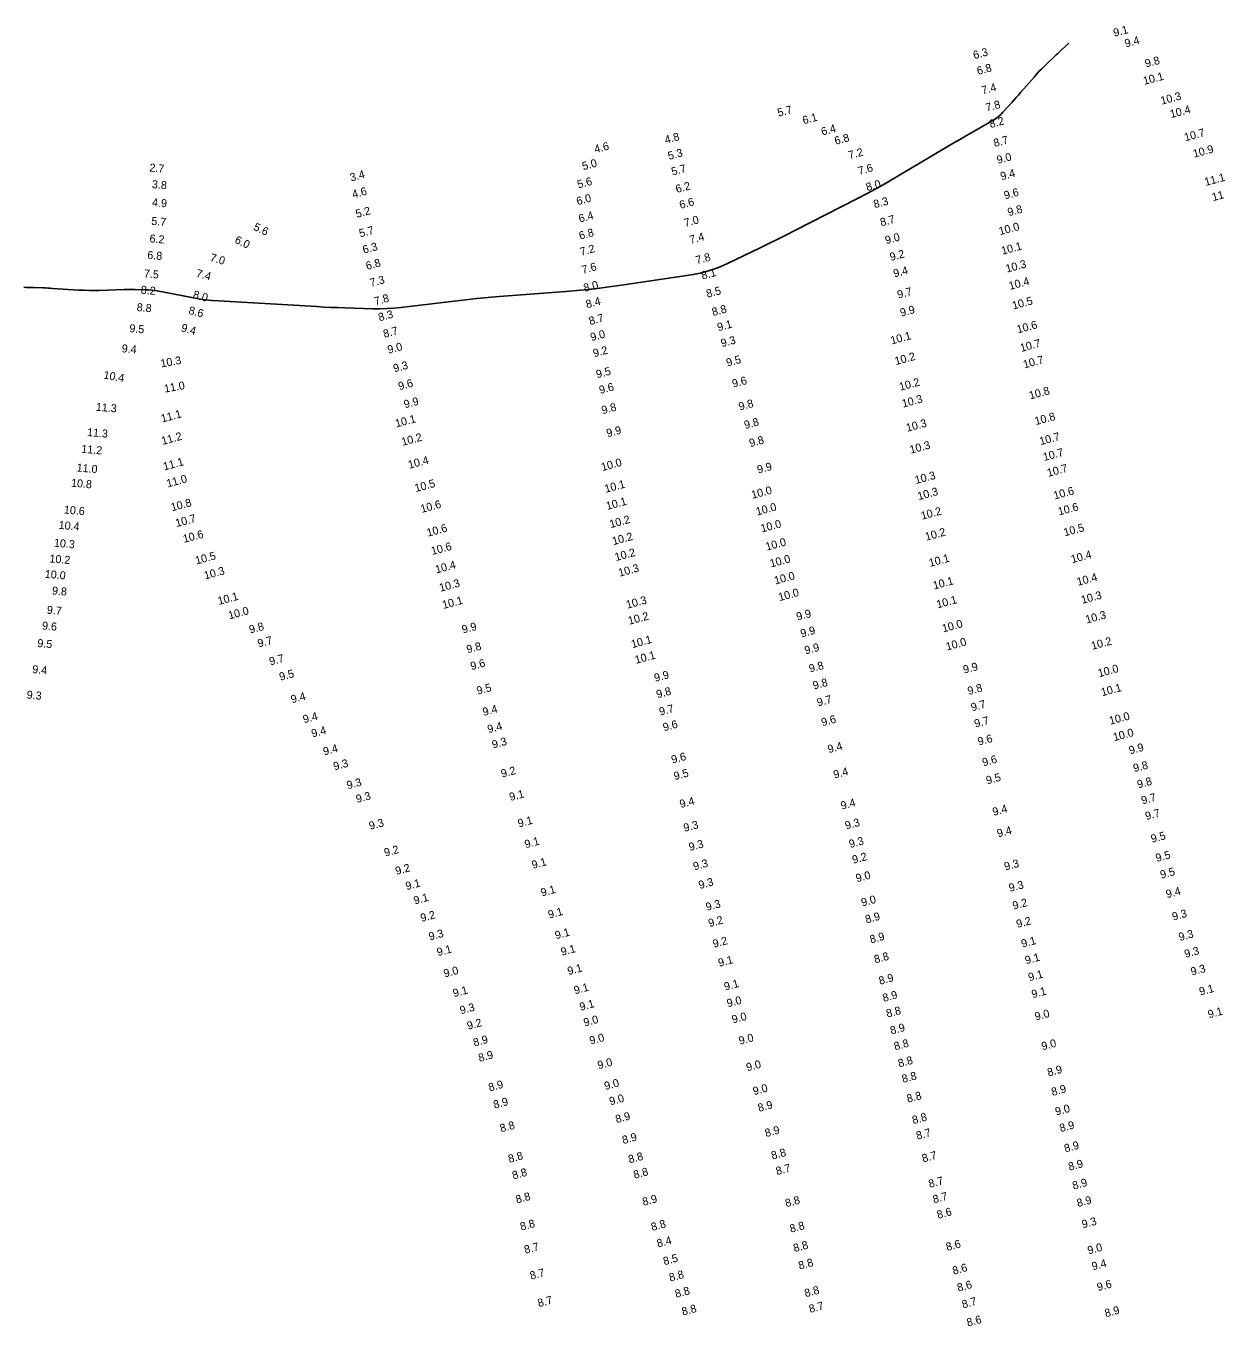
# Model space of a CAD drawing. Extents: x 988130 to 1132882, y 654656 to 841453.
# Drawn here: x 1105602.4 to 1105974.1, y 697250.3 to 697654.5 of the extents above; entities that cross this region are included whole.
import ezdxf

# ---------------------------------------------------------------- set-up
doc = ezdxf.new("R2010")
doc.units = 0
doc.layers.add('V-TOPO-MAJR', color=7, linetype='Continuous')
doc.layers.add('V-TOPO-SOUN', color=7, linetype='Continuous')

msp = doc.modelspace()

# ---------------------------------------------------------------- linework, layer by layer
at = {"layer": 'V-TOPO-MAJR'}
msp.add_lwpolyline([(1105928.06, 697649.11), (1105925.7, 697646.9), (1105925.3, 697646.53), (1105924.91, 697646.16), (1105924.52, 697645.79), (1105924.13, 697645.42), (1105920.26, 697641.72), (1105919.49, 697640.96), (1105918.74, 697640.2), (1105918.01, 697639.41), (1105917.3, 697638.61), (1105913, 697633.68), (1105912.32, 697632.9), (1105911.64, 697632.13), (1105910.95, 697631.36), (1105910.26, 697630.59), (1105907.51, 697627.52), (1105906.79, 697626.78), (1105906.03, 697626.11), (1105905.21, 697625.5), (1105904.34, 697624.96), (1105896.34, 697620.4), (1105894.71, 697619.47), (1105893.08, 697618.53), (1105891.46, 697617.58), (1105889.85, 697616.62), (1105874.49, 697607.44), (1105871.38, 697605.62), (1105868.24, 697603.85), (1105865.07, 697602.13), (1105861.87, 697600.46), (1105842.48, 697590.57), (1105839.85, 697589.23), (1105837.22, 697587.91), (1105834.57, 697586.61), (1105831.92, 697585.32), (1105821.3, 697580.19), (1105818.62, 697579.01), (1105815.86, 697578.05), (1105813.04, 697577.29), (1105810.16, 697576.75), (1105789.06, 697573.59), (1105784.56, 697572.96), (1105780.06, 697572.41), (1105775.55, 697571.94), (1105771.03, 697571.55), (1105750.19, 697569.95), (1105746.67, 697569.66), (1105743.16, 697569.34), (1105739.65, 697568.97), (1105736.15, 697568.57), (1105719.49, 697566.58), (1105717.31, 697566.36), (1105715.12, 697566.22), (1105712.94, 697566.16), (1105710.74, 697566.18), (1105701.97, 697566.44), (1105699.77, 697566.51), (1105697.58, 697566.59), (1105695.39, 697566.7), (1105693.19, 697566.82), (1105662.56, 697568.58), (1105660.44, 697568.73), (1105658.34, 697568.96), (1105656.24, 697569.26), (1105654.16, 697569.63), (1105643.36, 697571.73), (1105642.51, 697571.87), (1105641.66, 697571.98), (1105640.8, 697572.05), (1105639.94, 697572.09), (1105636.49, 697572.16), (1105635.63, 697572.17), (1105634.77, 697572.17), (1105633.9, 697572.16), (1105633.04, 697572.14), (1105625.26, 697571.89), (1105623.68, 697571.86), (1105622.1, 697571.87), (1105620.52, 697571.92), (1105618.94, 697572), (1105610.69, 697572.53), (1105609.94, 697572.58), (1105609.19, 697572.61), (1105608.44, 697572.64), (1105607.69, 697572.67), (1105604.69, 697572.75), (1105603.94, 697572.77), (1105603.19, 697572.8), (1105602.44, 697572.84), (1105601.7, 697572.88)], dxfattribs=at)

# ---------------------------------------------------------------- texts
at = {"layer": 'V-TOPO-SOUN'}
for s, rotation, p in [('9.1', 15, (1105942.32, 697651.07)), ('9.4', 15, (1105945.87, 697647.76)), ('6.3', 15, (1105898.54, 697644.09)), ('6.8', 15, (1105899.72, 697639.16)), ('9.8', 15, (1105952.2, 697641.48)), ('10.1 ', 15, (1105951.64, 697636.04)), ('7.4', 15, (1105901.17, 697633.07)), ('10.3 ', 15, (1105957.09, 697629.87)), ('5.7', 15, (1105837.41, 697626.09)), ('7.8', 15, (1105902.43, 697627.7)), ('10.4 ', 15, (1105960.02, 697625.68)), ('6.1', 15, (1105845.26, 697623.73)), ('8.2', 15, (1105903.59, 697622.58)), ('4.8', 15, (1105802.2, 697617.65)), ('6.4', 15, (1105851.07, 697620.23)), ('6.8', 15, (1105855.26, 697617.34)), ('10.7 ', 15, (1105964.48, 697618.43)), ('4.6', 15, (1105780.2, 697614.72)), ('8.7', 15, (1105904.9, 697616.65)), ('10.9 ', 15, (1105967.2, 697613.32)), ('5.0', 15, (1105776.44, 697609.41)), ('5.3', 15, (1105803.21, 697612.62)), ('7.2', 15, (1105859.58, 697612.84)), ('9.0', 15, (1105905.91, 697611.38)), ('2.7', 355, (1105640.84, 697609.04)), ('3.4', 15, (1105703.94, 697605.9)), ('5.7', 15, (1105804.31, 697607.72)), ('7.6', 15, (1105862.62, 697607.94)), ('9.4', 15, (1105907.05, 697606.26)), ('3.8', 355, (1105641.65, 697603.87)), ('5.6', 15, (1105774.92, 697603.71)), ('6.2', 15, (1105805.65, 697602.29)), ('8.0', 15, (1105865.08, 697602.88)), ('11.1 ', 15, (1105970.79, 697604.49)), ('4.9', 355, (1105641.68, 697598.2)), ('4.6', 15, (1105704.58, 697600.62)), ('6.0', 15, (1105774.66, 697598.49)), ('6.6', 15, (1105806.81, 697597.32)), ('8.3', 15, (1105867.43, 697597.54)), ('9.6', 15, (1105908.18, 697600.3)), ('11.2 ', 15, (1105973.13, 697599.75)), ('5.2', 15, (1105705.71, 697594.53)), ('6.4', 15, (1105775.35, 697593.05)), ('9.8', 15, (1105909.31, 697595.04)), ('5.7', 355, (1105641.45, 697592.38)), ('5.6', 335, (1105673.2, 697590.86)), ('7.0', 15, (1105808.27, 697591.71)), ('8.7', 15, (1105869.5, 697591.88)), ('10.0 ', 15, (1105906.56, 697589.11)), ('6.2', 355, (1105640.89, 697586.92)), ('6.0', 335, (1105667.37, 697586.82)), ('5.7', 15, (1105706.79, 697588.43)), ('6.8', 15, (1105775.45, 697587.72)), ('7.4', 15, (1105809.96, 697586.42)), ('9.0', 15, (1105871.04, 697586.3)), ('6.3', 15, (1105707.9, 697583.33)), ('7.2', 15, (1105775.77, 697582.69)), ('9.2', 15, (1105872.51, 697581.05)), ('10.1 ', 15, (1105907.34, 697583.02)), ('6.8', 355, (1105640.2, 697581.77)), ('7.0', 345, (1105659.69, 697581.06)), ('6.8', 15, (1105708.88, 697578.26)), ('7.6', 15, (1105776.31, 697577.04)), ('7.8', 15, (1105811.9, 697580.05)), ('10.3 ', 15, (1105908.71, 697577.41)), ('7.5', 355, (1105639.15, 697575.97)), ('7.4', 345, (1105655.35, 697576.19)), ('7.3', 15, (1105710.12, 697572.99)), ('8.1', 15, (1105813.66, 697575.24)), ('9.4', 15, (1105873.61, 697575.91)), ('8.2', 355, (1105638.16, 697570.88)), ('8.0', 15, (1105776.86, 697571.39)), ('8.5', 15, (1105815.2, 697569.57)), ('9.7', 15, (1105874.84, 697569.3)), ('10.4 ', 15, (1105909.69, 697572.03)), ('8.0', 345, (1105654.36, 697569.52)), ('7.8', 15, (1105711.5, 697567.22)), ('8.4', 15, (1105777.59, 697566.29)), ('10.5 ', 15, (1105910.74, 697565.91)), ('8.8', 355, (1105636.89, 697565.46)), ('8.6', 345, (1105652.99, 697564.6)), ('8.3', 15, (1105712.78, 697562.21)), ('8.7', 15, (1105778.56, 697561.04)), ('8.8', 15, (1105816.95, 697563.86)), ('9.9', 15, (1105875.73, 697563.66)), ('9.5', 355, (1105634.6, 697558.87)), ('9.4', 345, (1105650.64, 697559.15)), ('8.7', 15, (1105714.31, 697557.05)), ('9.1', 15, (1105818.63, 697559.12)), ('10.6 ', 15, (1105912.16, 697558.44)), ('9.0', 15, (1105779.01, 697556.01)), ('9.3', 15, (1105819.75, 697554.13)), ('10.1 ', 15, (1105872.75, 697554.99)), ('10.7 ', 15, (1105913.22, 697552.65)), ('9.4', 355, (1105632.21, 697552.59)), ('9.0', 15, (1105715.65, 697552.09)), ('9.2', 15, (1105779.83, 697551)), ('10.2 ', 15, (1105874.06, 697548.55)), ('10.3 ', 10, (1105644.64, 697547.82)), ('9.3', 15, (1105717.44, 697546.27)), ('9.5', 15, (1105821.44, 697548.07)), ('10.7 ', 15, (1105914.16, 697547.5)), ('10.4 ', 350, (1105626.46, 697544.36)), ('9.6', 15, (1105719, 697540.68)), ('9.5', 15, (1105780.78, 697544.44)), ('9.6', 15, (1105823.26, 697541.5)), ('10.2 ', 15, (1105875.45, 697540.54)), ('11.0 ', 10, (1105645.74, 697539.95)), ('9.6', 15, (1105781.73, 697539.51)), ('10.8 ', 15, (1105916.01, 697537.82)), ('11.3 ', 355, (1105624.13, 697534.32)), ('9.9', 15, (1105720.75, 697535.04)), ('9.8', 15, (1105782.51, 697533.2)), ('9.8', 15, (1105825.31, 697534.35)), ('10.3 ', 15, (1105876.32, 697535.27)), ('11.1 ', 15, (1105644.91, 697530.6)), ('10.1 ', 15, (1105718.07, 697529.05)), ('9.8', 15, (1105827.01, 697528.58)), ('10.8 ', 15, (1105917.77, 697529.8)), ('11.3 ', 355, (1105621.39, 697526.43)), ('9.9', 15, (1105784.05, 697526.01)), ('10.3 ', 15, (1105877.61, 697527.71)), ('11.2 ', 15, (1105645.05, 697523.62)), ('10.2 ', 15, (1105720.02, 697523.33)), ('9.8', 15, (1105828.61, 697522.94)), ('10.3 ', 15, (1105878.72, 697520.86)), ('10.7 ', 15, (1105919.24, 697523.53)), ('11.2 ', 355, (1105619.59, 697521.2)), ('10.4 ', 15, (1105722.09, 697516.16)), ('10.7 ', 15, (1105920.37, 697518.59)), ('11.0 ', 355, (1105618.13, 697515.36)), ('11.1 ', 15, (1105645.57, 697515.63)), ('10.0 ', 15, (1105782.39, 697515.45)), ('9.9', 15, (1105831.08, 697514.66)), ('10.7 ', 15, (1105921.64, 697513.64)), ('10.8 ', 355, (1105616.39, 697510.61)), ('11.0 ', 15, (1105646.63, 697510.33)), ('10.5 ', 15, (1105724.13, 697508.89)), ('10.1 ', 15, (1105783.45, 697508.66)), ('10.3 ', 15, (1105880.34, 697511.4)), ('10.0 ', 15, (1105829.28, 697506.77)), ('10.3 ', 15, (1105881.17, 697506.36)), ('10.6 ', 15, (1105923.63, 697506.57)), ('10.6 ', 355, (1105614.16, 697502.24)), ('10.8 ', 15, (1105648, 697502.88)), ('10.6 ', 15, (1105725.98, 697502.38)), ('10.1 ', 15, (1105783.9, 697503.3)), ('10.0 ', 15, (1105830.71, 697501.54)), ('10.2 ', 15, (1105882.23, 697500.25)), ('10.6 ', 15, (1105925.03, 697501.57)), ('10.4 ', 355, (1105612.52, 697497.44)), ('10.7 ', 15, (1105649.41, 697497.96)), ('10.2 ', 15, (1105784.99, 697497.63)), ('10.0 ', 15, (1105832.19, 697496.28)), ('10.6 ', 15, (1105651.76, 697493.03)), ('10.6 ', 15, (1105727.89, 697494.95)), ('10.2 ', 15, (1105785.84, 697492.31)), ('10.2 ', 15, (1105883.54, 697493.71)), ('10.5 ', 15, (1105926.8, 697495.06)), ('10.3 ', 355, (1105611.05, 697491.88)), ('10.6 ', 15, (1105729.26, 697489.23)), ('10.0 ', 15, (1105833.71, 697490.59)), ('10.2 ', 355, (1105609.64, 697486.96)), ('10.5 ', 15, (1105655.62, 697486.27)), ('10.4 ', 15, (1105730.56, 697483.47)), ('10.2 ', 15, (1105786.64, 697487.33)), ('10.0 ', 15, (1105835.05, 697485.34)), ('10.1 ', 15, (1105884.73, 697485.53)), ('10.4 ', 15, (1105929.11, 697486.66)), ('10.0 ', 355, (1105608.19, 697482.15)), ('10.3 ', 15, (1105658.35, 697481.58)), ('10.3 ', 15, (1105787.75, 697482.45)), ('10.0 ', 15, (1105836.43, 697480.02)), ('10.4 ', 15, (1105930.91, 697479.61)), ('9.8', 355, (1105610.43, 697476.96)), ('10.3 ', 15, (1105731.82, 697477.74)), ('10.1 ', 15, (1105885.99, 697478.45)), ('10.1 ', 15, (1105662.63, 697473.63)), ('10.1 ', 15, (1105732.75, 697472.38)), ('10.3 ', 15, (1105790.17, 697472.46)), ('10.0 ', 15, (1105837.72, 697474.83)), ('10.1 ', 15, (1105887.09, 697472.56)), ('10.3 ', 15, (1105932.28, 697473.98)), ('9.7', 355, (1105608.84, 697470.94)), ('10.0 ', 15, (1105665.92, 697469.12)), ('10.2 ', 15, (1105790.79, 697467.45)), ('9.9', 15, (1105843.34, 697468.74)), ('10.3 ', 15, (1105933.63, 697467.82)), ('9.6', 355, (1105607.32, 697466.01)), ('9.8', 15, (1105672.43, 697464.72)), ('9.9', 15, (1105738.88, 697464.7)), ('10.0 ', 15, (1105888.85, 697465.06)), ('9.7', 15, (1105675.08, 697460.37)), ('10.1 ', 15, (1105791.75, 697460.15)), ('9.9', 15, (1105844.63, 697463.48)), ('10.0 ', 15, (1105890.02, 697459.39)), ('10.2 ', 15, (1105935.42, 697459.64)), ('9.5', 355, (1105605.86, 697460.54)), ('9.8', 15, (1105740.33, 697458.54)), ('10.1 ', 15, (1105792.91, 697455.24)), ('9.9', 15, (1105845.88, 697458.2)), ('9.7', 15, (1105678.71, 697454.75)), ('9.6', 15, (1105741.56, 697453.26)), ('9.8', 15, (1105847.26, 697452.51)), ('9.9', 15, (1105895.41, 697452.18)), ('9.4', 355, (1105604.27, 697452.4)), ('9.5', 15, (1105681.86, 697449.97)), ('9.9', 15, (1105798.93, 697449.61)), ('10.0 ', 15, (1105937.52, 697451.06)), ('9.5', 15, (1105743.49, 697445.61)), ('9.8', 15, (1105799.6, 697444.49)), ('9.8', 15, (1105848.5, 697447.22)), ('9.8', 15, (1105896.81, 697445.53)), ('10.1 ', 15, (1105938.49, 697445.11)), ('9.3', 355, (1105602.53, 697444.43)), ('9.4', 15, (1105685.46, 697442.91)), ('9.7', 15, (1105849.78, 697441.94)), ('9.7', 15, (1105897.87, 697440.42)), ('9.4', 15, (1105689.24, 697436.67)), ('9.4', 15, (1105745.38, 697438.96)), ('9.7', 15, (1105800.48, 697439.06)), ('9.6', 15, (1105851.11, 697435.74)), ('10.0 ', 15, (1105941.02, 697436.23)), ('9.4', 15, (1105691.88, 697432.26)), ('9.4', 15, (1105746.85, 697433.58)), ('9.6', 15, (1105801.67, 697434.17)), ('9.7', 15, (1105898.9, 697435.33)), ('10.0 ', 15, (1105942.25, 697431.1)), ('9.3', 15, (1105748.29, 697428.79)), ('9.4', 15, (1105853.11, 697427.34)), ('9.6', 15, (1105899.97, 697429.71)), ('9.4', 15, (1105695.54, 697426.64)), ('9.6', 15, (1105804.28, 697424.09)), ('9.9', 15, (1105947.21, 697426.97)), ('9.3', 15, (1105698.75, 697421.98)), ('9.2', 15, (1105751.1, 697419.7)), ('9.4', 15, (1105854.9, 697419.41)), ('9.6', 15, (1105901.39, 697423.21)), ('9.8', 15, (1105948.53, 697421.41)), ('9.3', 15, (1105702.91, 697416.07)), ('9.5', 15, (1105805.04, 697418.93)), ('9.5', 15, (1105902.58, 697417.6)), ('9.8', 15, (1105949.75, 697416.35)), ('9.3', 15, (1105705.81, 697411.79)), ('9.1', 15, (1105753.7, 697412.41)), ('9.7', 15, (1105951.05, 697411.34)), ('9.4', 15, (1105806.9, 697410.21)), ('9.4', 15, (1105857.18, 697409.7)), ('9.4', 15, (1105904.61, 697407.78)), ('9.3', 15, (1105709.87, 697403.41)), ('9.1', 15, (1105756.34, 697404.17)), ('9.3', 15, (1105858.52, 697403.49)), ('9.7', 15, (1105952.28, 697406.44)), ('9.3', 15, (1105808.1, 697402.78)), ('9.4', 15, (1105906, 697401.02)), ('9.5', 15, (1105954.06, 697399.35)), ('9.2', 15, (1105714.59, 697395.04)), ('9.1', 15, (1105758.47, 697397.65)), ('9.3', 15, (1105809.74, 697396.79)), ('9.3', 15, (1105859.77, 697397.72)), ('9.1', 15, (1105760.69, 697391.19)), ('9.2', 15, (1105860.78, 697392.82)), ('9.5', 15, (1105955.55, 697393.36)), ('9.2', 15, (1105718.09, 697389.31)), ('9.3', 15, (1105811.12, 697390.76)), ('9.0', 15, (1105861.9, 697387.03)), ('9.3', 15, (1105908.25, 697390.7)), ('9.5', 15, (1105956.95, 697388.14)), ('9.1', 15, (1105721.29, 697384.58)), ('9.3', 15, (1105812.81, 697384.91)), ('9.3', 15, (1105909.7, 697384.02)), ('9.1', 15, (1105723.82, 697380.1)), ('9.1', 15, (1105763.51, 697382.57)), ('9.0', 15, (1105863.58, 697379.47)), ('9.4', 15, (1105958.75, 697382.07)), ('9.1', 15, (1105765.79, 697375.69)), ('9.3', 15, (1105815.05, 697378.07)), ('9.2', 15, (1105910.88, 697378.46)), ('9.3', 15, (1105960.69, 697375.06)), ('9.2', 15, (1105725.94, 697374.63)), ('9.2', 15, (1105815.84, 697373.02)), ('8.9', 15, (1105864.86, 697374.18)), ('9.2', 15, (1105912.02, 697372.76)), ('9.3', 15, (1105728.52, 697368.86)), ('9.1', 15, (1105767.94, 697369.22)), ('8.9', 15, (1105866.26, 697367.93)), ('9.3', 15, (1105962.73, 697368.68)), ('9.1', 15, (1105731.06, 697363.96)), ('9.1', 15, (1105769.77, 697364.06)), ('9.2', 15, (1105817.21, 697366.56)), ('9.1', 15, (1105913.57, 697366.6)), ('9.3', 15, (1105964.51, 697363.4)), ('9.1', 15, (1105818.92, 697360.62)), ('8.8', 15, (1105867.61, 697361.7)), ('9.1', 15, (1105914.74, 697361.41)), ('9.0', 15, (1105733.19, 697357.29)), ('9.1', 15, (1105771.84, 697358.05)), ('8.9', 15, (1105869.08, 697355.01)), ('9.1', 15, (1105915.76, 697356.12)), ('9.3', 15, (1105966.49, 697357.87)), ('9.1', 15, (1105736.08, 697351.14)), ('9.1', 15, (1105773.86, 697352.03)), ('9.1', 15, (1105820.76, 697353.19)), ('9.1', 15, (1105916.79, 697350.81)), ('9.1', 15, (1105969.14, 697351.65)), ('9.1', 15, (1105775.63, 697346.88)), ('9.0', 15, (1105821.61, 697347.97)), ('8.9', 15, (1105870.27, 697349.66)), ('9.3', 15, (1105738.24, 697345.79)), ('9.0', 15, (1105823.2, 697342.94)), ('8.8', 15, (1105871.38, 697344.77)), ('9.0', 15, (1105917.78, 697343.84)), ('9.1', 15, (1105971.85, 697344.54)), ('9.2', 15, (1105740.48, 697340.96)), ('9.0', 15, (1105776.88, 697341.97)), ('8.9', 15, (1105872.63, 697339.47)), ('8.9', 15, (1105742.4, 697335.73)), ('9.0', 15, (1105778.73, 697336.33)), ('9.0', 15, (1105825.36, 697336.28)), ('8.8', 15, (1105873.82, 697334.55)), ('9.0', 15, (1105919.88, 697334.55)), ('8.9', 15, (1105744.03, 697330.92)), ('9.0', 15, (1105781.25, 697328.64)), ('9.0', 15, (1105827.67, 697327.98)), ('8.8', 15, (1105875.08, 697329.22)), ('8.9', 15, (1105921.72, 697326.38)), ('8.8', 15, (1105876.28, 697324.36)), ('8.9', 15, (1105747.17, 697321.7)), ('9.0', 15, (1105783.35, 697322.14)), ('9.0', 15, (1105829.75, 697320.54)), ('8.9', 15, (1105922.97, 697320.31)), ('8.9', 15, (1105748.7, 697316.32)), ('9.0', 15, (1105784.92, 697317.36)), ('8.9', 15, (1105831.31, 697315.32)), ('8.8', 15, (1105877.81, 697318.18)), ('9.0', 15, (1105924.15, 697314.19)), ('8.9', 15, (1105786.84, 697311.79)), ('8.8', 15, (1105879.5, 697311.51)), ('8.8', 15, (1105750.77, 697308.93)), ('8.9', 15, (1105833.51, 697307.45)), ('8.7', 15, (1105880.76, 697306.63)), ('8.9', 15, (1105925.53, 697309)), ('8.9', 15, (1105788.94, 697305.27)), ('8.9', 15, (1105926.98, 697302.68)), ('8.8', 15, (1105753.35, 697299.4)), ('8.8', 15, (1105790.86, 697299.23)), ('8.8', 15, (1105835.48, 697300.44)), ('8.7', 15, (1105882.57, 697299.54)), ('8.8', 15, (1105754.6, 697294.24)), ('8.8', 15, (1105792.45, 697294.43)), ('8.7', 15, (1105836.94, 697295.57)), ('8.9', 15, (1105928.26, 697296.94)), ('8.7', 15, (1105884.64, 697291.6)), ('8.9', 15, (1105929.54, 697291.05)), ('8.8', 15, (1105755.68, 697286.72)), ('8.9', 15, (1105795.25, 697285.98)), ('8.7', 15, (1105885.96, 697286.75)), ('8.8', 15, (1105839.83, 697285.56)), ('8.6', 15, (1105887.24, 697281.92)), ('8.9', 15, (1105930.91, 697285.58)), ('8.8', 15, (1105757.07, 697278.24)), ('8.8', 15, (1105797.95, 697278.12)), ('9.3', 15, (1105932.47, 697278.94)), ('8.8', 15, (1105841.28, 697277.58)), ('8.7', 15, (1105758.35, 697271.02)), ('8.4', 15, (1105799.75, 697272.98)), ('8.8', 15, (1105842.39, 697271.53)), ('8.6', 15, (1105890.07, 697271.88)), ('9.0', 15, (1105934.26, 697270.81)), ('8.5', 15, (1105801.75, 697267.44)), ('8.8', 15, (1105843.99, 697266.06)), ('9.4', 15, (1105935.59, 697265.83)), ('8.7', 15, (1105760.13, 697262.91)), ('8.8', 15, (1105803.58, 697262.34)), ('8.6', 15, (1105892.09, 697264.46)), ('8.6', 15, (1105893.55, 697259.18)), ('9.6', 15, (1105937.22, 697259.34)), ('8.7', 15, (1105762.55, 697254.34)), ('8.8', 15, (1105805.44, 697257.25)), ('8.8', 15, (1105845.87, 697257.44)), ('8.7', 15, (1105895.04, 697253.94)), ('8.8', 15, (1105807.54, 697251.7)), ('8.7', 15, (1105847.28, 697252.52)), ('8.9', 15, (1105939.63, 697251.18)), ('8.6', 15, (1105896.54, 697248.26))]:
    msp.add_text(s, height=2.5, rotation=rotation, dxfattribs=at).set_placement(p)

doc.saveas('drawing.dxf')
